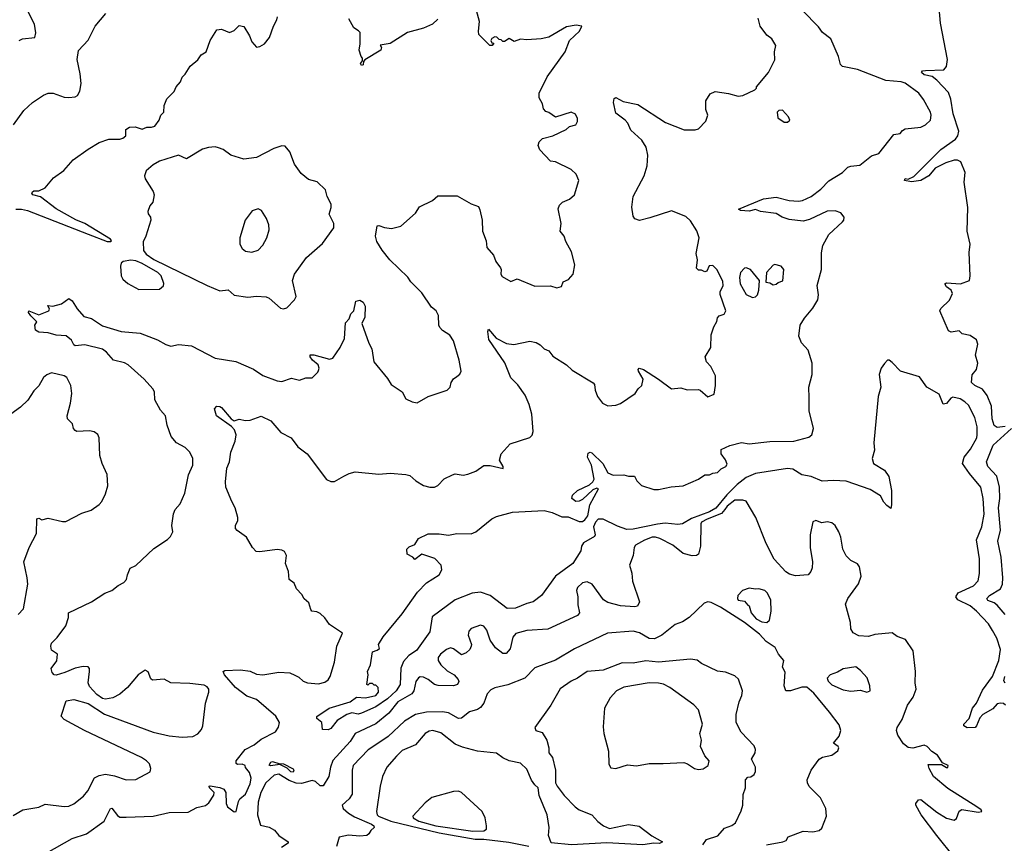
# Model space of a CAD drawing. Extents: x 1921360 to 2014538, y 768294 to 907744.
# Tile 268 of 412: x 1990455 to 1996650, y 833145 to 838326. Entities that reach past the tile are written whole.
import ezdxf

# ---------------------------------------------------------------- set-up
doc = ezdxf.new("R2010")
doc.units = 0

msp = doc.modelspace()

# ---------------------------------------------------------------- linework, layer by layer
at = {"layer": '0CON10XD'}
for points in [[(1996655, 835767.8), (1996605, 835760.4), (1996585, 835772.5), (1996573.3, 835815), (1996568.4, 835895), (1996542.7, 835962.7), (1996512.5, 836002.5), (1996464, 836025), (1996442.5, 836045), (1996448.3, 836091.7), (1996473.6, 836126.4), (1996483.3, 836165), (1996468.8, 836215), (1996482, 836285), (1996475, 836312.5), (1996435, 836338.8), (1996385, 836350), (1996365, 836368), (1996315, 836360.6), (1996298.8, 836368.8), (1996244.4, 836495), (1996250.1, 836509.9), (1996305, 836561.1), (1996323.9, 836603.9), (1996315.5, 836625), (1996285.6, 836645), (1996276.2, 836665), (1996285, 836670), (1996374, 836664), (1996429.6, 836685), (1996434.7, 836715.3), (1996428.7, 836861.3), (1996434.8, 836915), (1996415.3, 836995), (1996419.8, 837145), (1996397.8, 837305), (1996402.4, 837365), (1996375, 837431.2), (1996355, 837442), (1996335, 837443.5), (1996282, 837425), (1996215, 837392.9), (1996175, 837344.8), (1996125, 837315.4), (1996065, 837306.2), (1996022.5, 837315), (1996025, 837326.7), (1996045, 837322.5), (1996079.3, 837340.7), (1996249.4, 837510.6), (1996341.6, 837575), (1996357.9, 837595), (1996362.6, 837625), (1996328.8, 837735), (1996313.1, 837826.9), (1996297.6, 837867.6), (1996224.1, 837945), (1996195, 837968.4), (1996145, 837980.3), (1996129.4, 837995), (1996135.6, 838004.4), (1996152.7, 838007.3), (1996269.4, 838010.6), (1996285, 838032), (1996292.9, 838075), (1996248.8, 838305), (1996234.2, 838475)], [(1990416, 837665), (1990482, 837755), (1990536.2, 837805), (1990605, 837851.2), (1990635, 837863.8), (1990665, 837864), (1990735, 837839.2), (1990765, 837837.1), (1990805, 837841.2), (1990819.7, 837850.3), (1990834.2, 837875.8), (1990841.1, 837925), (1990835.5, 837985.5), (1990816, 838075), (1990825, 838132.5), (1990885, 838197.5), (1990929.2, 838285), (1990997.5, 838365)], [(1990451.2, 838195), (1990472.5, 838205), (1990550, 838215), (1990555.7, 838244.3), (1990547.3, 838297.3), (1990504.6, 838385)], [(1991050.6, 833570.6), (1991125, 833543.5), (1991185, 833545.6), (1991275, 833594.2), (1991279.2, 833615), (1991272, 833645), (1991253.3, 833665), (1991221.8, 833685), (1990863.3, 833855), (1990734.4, 833925), (1990716.7, 833945), (1990748.3, 834041.7), (1990795, 834048.8), (1990885, 834023.8), (1990988.3, 833958.3), (1991295, 833844.3), (1991395, 833821.1), (1991477.4, 833812.6), (1991545, 833818), (1991575, 833833.3), (1991598.3, 833861.7), (1991607.5, 833885), (1991623.1, 834026.9), (1991645.6, 834095), (1991645.6, 834115), (1991635, 834129.2), (1991615, 834139.4), (1991525, 834150), (1991405, 834153.8), (1991365, 834178), (1991291.4, 834171.4), (1991279.2, 834179.2), (1991263, 834223), (1991245, 834234), (1991200.8, 834205), (1991133.3, 834125), (1991085, 834083.9), (1991040.5, 834059.5), (1990995, 834051.2), (1990975, 834056), (1990940.3, 834080.3), (1990895, 834131.9), (1990886.1, 834155), (1990894.2, 834225), (1990893.8, 834243.8), (1990886.1, 834256.1), (1990855, 834258), (1990805, 834246), (1990739.5, 834219.5), (1990685, 834203.8), (1990672.5, 834205), (1990659.3, 834219.3), (1990653.8, 834245), (1990687.7, 834292.3), (1990692.5, 834335), (1990655, 834360), (1990650, 834385), (1990656.2, 834405), (1990690.3, 834439.7), (1990746.1, 834513.9), (1990762.5, 834565), (1990762.5, 834595), (1990906.4, 834663.6), (1990990.3, 834719.7), (1991034, 834736), (1991075, 834767.5), (1991110, 834785), (1991127.5, 834805), (1991132.5, 834835), (1991150, 834875), (1991185, 834892.5), (1991299.7, 835000.3), (1991384.1, 835055.9), (1991403.8, 835075), (1991418.8, 835105), (1991412.5, 835145), (1991422.7, 835217.3), (1991434, 835245), (1991465, 835280), (1991495, 835347.5), (1991517.3, 835462.7), (1991544, 835525), (1991544, 835565), (1991525.5, 835605.5), (1991496.7, 835635), (1991442, 835665), (1991408.6, 835705), (1991382.5, 835775), (1991372, 835835), (1991340.9, 835870.9), (1991305.8, 835935), (1991302.5, 835985), (1991292.9, 836005), (1991238.8, 836065), (1991136.5, 836155), (1991115, 836168), (1991045.2, 836185.2), (1991000.9, 836235), (1990975, 836253.3), (1990865, 836281.3), (1990805, 836273.8), (1990795, 836280), (1990780.8, 836310.8), (1990747.6, 836337.6), (1990685, 836341.1), (1990635, 836356.7), (1990575, 836360), (1990553.6, 836373.6), (1990550, 836405), (1990562.5, 836425), (1990524.3, 836464.3), (1990511.2, 836485), (1990512.5, 836495), (1990575, 836470), (1990637.5, 836495), (1990642.5, 836505), (1990632.5, 836527.5), (1990663.6, 836523.6), (1990718.3, 836538.3), (1990765, 836572.5), (1990785, 836556.7), (1990816.6, 836506.6), (1990858.3, 836458.3), (1990906.1, 836446.1), (1990975, 836400), (1991092.5, 836365), (1991213.7, 836353.7), (1991322.8, 836312.8), (1991375, 836282.5), (1991405, 836273.1), (1991455, 836282.9), (1991535, 836273.8), (1991685, 836198.1), (1991815, 836176.9), (1991927, 836127), (1991985, 836087.5), (1992075, 836054.2), (1992105, 836050), (1992165, 836071.2), (1992215, 836058.8), (1992255, 836073.3), (1992295, 836073.3), (1992331.2, 836108.8), (1992335, 836120), (1992338.8, 836135), (1992332, 836155), (1992296.7, 836185), (1992283.3, 836205), (1992283, 836217), (1992305, 836218), (1992405, 836191.4), (1992425, 836196.2), (1992472, 836265), (1992498.8, 836321.2), (1992505, 836420), (1992527.5, 836445), (1992537.5, 836475), (1992556.7, 836495), (1992570, 836555), (1992595, 836562.5), (1992615, 836550), (1992628.8, 836525), (1992626, 836455), (1992606.7, 836415), (1992651.2, 836291.2), (1992670, 836255), (1992683.8, 836175), (1992768.9, 836068.9), (1992791.7, 836031.7), (1992860.8, 835985), (1992885, 835941.1), (1992925, 835921.9), (1992955, 835916), (1993025, 835956), (1993143.6, 835996.4), (1993162.5, 836015), (1993170, 836045), (1993185, 836067.5), (1993205, 836082.5), (1993223.9, 836096.1), (1993233.3, 836115), (1993220, 836185), (1993185, 836306.7), (1993161.2, 836341.2), (1993115, 836371.2), (1993099.1, 836389.1), (1993091.9, 836405), (1993089.4, 836465), (1993075, 836494), (1993046.9, 836516.9), (1992985, 836607.5), (1992916.7, 836676.7), (1992896.2, 836706.2), (1992783.8, 836815), (1992735, 836876.7), (1992701.3, 836931.3), (1992693.1, 836965), (1992705, 837030), (1992715, 837032.5), (1992749.4, 837019.4), (1992795, 837012.5), (1992852.4, 837027.6), (1992945, 837110), (1992970.8, 837149.2), (1993051.2, 837188.8), (1993085, 837218.8), (1993207.3, 837217.3), (1993295, 837168), (1993340.7, 837150.7), (1993350.7, 837130.7), (1993363.8, 837065), (1993366, 836995), (1993388.8, 836935), (1993393.8, 836893.8), (1993436, 836846), (1993450, 836805), (1993479.2, 836765), (1993483.8, 836755), (1993481.2, 836725), (1993490.5, 836710.5), (1993545, 836680), (1993585, 836697.1), (1993695, 836650.8), (1993795, 836651.2), (1993835, 836640), (1993863, 836647), (1993875, 836677.5), (1993907.3, 836692.7), (1993937.5, 836725), (1993948, 836785), (1993926, 836865), (1993890.9, 836930.9), (1993881.4, 836965), (1993855.7, 836995), (1993862, 837045), (1993842.7, 837137.3), (1993851.3, 837158.7), (1993870.9, 837179.1), (1993915, 837197.5), (1993946, 837225), (1993972.5, 837315), (1993955.5, 837355.5), (1993925, 837384), (1993825, 837431.2), (1993795, 837436.7), (1993727.9, 837507.9), (1993716, 837535), (1993722.4, 837557.6), (1993745, 837578), (1993810, 837595), (1993892.5, 837635), (1993915, 837653.8), (1993953.3, 837665), (1993963.8, 837685), (1993963.8, 837705), (1993951.7, 837731.7), (1993925, 837743.8), (1993825, 837713.8), (1993785, 837743.3), (1993765, 837748.8), (1993750, 837765), (1993745, 837797.5), (1993724, 837835), (1993724.2, 837865), (1993773, 837967), (1993886.2, 838125), (1993914.2, 838195.8), (1993976.7, 838255), (1993992.5, 838285), (1993955, 838292.5), (1993895, 838282), (1993785, 838216.2), (1993735, 838206), (1993645, 838200), (1993605, 838203.3), (1993565, 838190), (1993535, 838207.5), (1993505, 838190), (1993495, 838190), (1993485, 838200), (1993471.7, 838201.7), (1993457, 838217), (1993445, 838217.5), (1993425, 838207.5), (1993420, 838195), (1993425, 838180), (1993438.3, 838178.3), (1993427, 838163), (1993413, 838163), (1993344.1, 838234.1), (1993341.2, 838255), (1993348.8, 838315), (1993329.2, 838385)], [(1996656.4, 834015), (1996645, 834024.4), (1996625, 834027.7), (1996605, 834022.7), (1996578, 833992), (1996515.4, 833955), (1996496.4, 833933.6), (1996475, 833883.3), (1996465.7, 833874.3), (1996415, 833872.5), (1996395.8, 833885), (1996395.8, 833895), (1996428.8, 833931.2), (1996450.4, 833995), (1996475, 834027.8), (1996512.1, 834107.9), (1996575, 834194.4), (1996616, 834295), (1996626.2, 834365), (1996602, 834435), (1996575, 834482.9), (1996551.1, 834525), (1996475, 834606.2), (1996435, 834638.7), (1996357.3, 834677.3), (1996344.3, 834695), (1996359.4, 834720.6), (1996455, 834765.6), (1996485, 834796.7), (1996493.4, 834843.4), (1996494.5, 834935), (1996474.6, 835055), (1996507.7, 835135), (1996522.3, 835215), (1996517.5, 835315), (1996502.7, 835385), (1996430.7, 835470.7), (1996386.9, 835535), (1996397.5, 835575), (1996437.7, 835625), (1996476, 835695), (1996478.9, 835715), (1996479.3, 835765), (1996463.7, 835823.7), (1996425, 835900.8), (1996402.2, 835922.2), (1996371.9, 835941.9), (1996325, 835950.8), (1996313.8, 835946.2), (1996285, 835911.4), (1996265, 835906.7), (1996239.7, 835969.7), (1996161.9, 836015), (1996115, 836078.7), (1995995.6, 836115.6), (1995945, 836170.6), (1995925, 836184.2), (1995915, 836184), (1995895, 836164), (1995875, 836134.4), (1995862.8, 836095), (1995873, 836015), (1995856.6, 835955), (1995828.1, 835665), (1995832.2, 835617.8), (1995818.7, 835565), (1995825.6, 835535), (1995895, 835492.7), (1995922.4, 835452.4), (1995940.4, 835365), (1995940.4, 835275), (1995935, 835251.2), (1995910.6, 835270.6), (1995891.4, 835291.4), (1995870.6, 835330.6), (1995805, 835371.2), (1995655, 835422.3), (1995575, 835427.1), (1995502.7, 835422.7), (1995435, 835452.8), (1995375, 835463.5), (1995318.3, 835498.3), (1995285, 835502.8), (1995085, 835472.4), (1995025, 835447.2), (1994968, 835402), (1994903.5, 835336.5), (1994835.5, 835254.5), (1994795, 835229.8), (1994681.4, 835188.6), (1994625, 835154.1), (1994595, 835150.4), (1994515, 835159.1), (1994467.7, 835152.3), (1994315, 835121.6), (1994275, 835119), (1994215, 835139.8), (1994124.9, 835184.9), (1994095, 835184.9), (1994076.7, 835165), (1994064.9, 835135), (1994075.3, 835085), (1994070.4, 835075), (1994002.3, 835035), (1993990.4, 835015), (1993985.5, 834985), (1993935.8, 834905), (1993825, 834825.3), (1993737.7, 834705), (1993685, 834663.5), (1993645, 834654.5), (1993575, 834624.6), (1993521.3, 834621.3), (1993415, 834704.5), (1993355, 834725.5), (1993301.5, 834718.5), (1993193.8, 834676.2), (1993050.1, 834569.9), (1993034.8, 834475), (1992952.1, 834357.9), (1992903, 834327), (1992870.3, 834289.7), (1992853.9, 834246.1), (1992849.1, 834145), (1992824.2, 834105), (1992768.6, 834055), (1992695, 834003.5), (1992605, 833964.4), (1992585, 833958), (1992545, 833965.6), (1992513.8, 833955), (1992452.1, 833917.9), (1992411.7, 833868.3), (1992395, 833859.2), (1992360.7, 833860.7), (1992356.2, 833905), (1992325, 833930), (1992325, 833942.5), (1992401.2, 833995), (1992535, 834035.8), (1992575, 834063.8), (1992630.3, 834059.7), (1992695, 834074.2), (1992712.5, 834095), (1992710, 834125), (1992695, 834140), (1992685, 834140), (1992675, 834150), (1992655, 834150), (1992645, 834140), (1992640, 834145), (1992647.5, 834205), (1992643.6, 834226.4), (1992661.7, 834268.3), (1992675, 834350), (1992705, 834360), (1992718.3, 834371.7), (1992712.5, 834395), (1992742.2, 834445), (1992861.6, 834588.4), (1992958.2, 834725), (1993015, 834784.7), (1993093.8, 834835), (1993111.8, 834865), (1993107.1, 834895), (1993067, 834937), (1992985, 834963.1), (1992940.7, 834930.7), (1992928, 834945), (1992893.3, 834965), (1992890, 834995), (1992905, 835010), (1992940, 835025), (1992965, 835062.5), (1993025, 835091.2), (1993095, 835091.2), (1993153.6, 835083.6), (1993205.9, 835094.1), (1993295, 835092.9), (1993325.5, 835104.5), (1993425, 835186.2), (1993455, 835201.2), (1993555, 835228), (1993755, 835238.1), (1993804.2, 835225.8), (1993865, 835199.2), (1993905, 835198.1), (1993975, 835170.1), (1993995, 835169.7), (1994010.2, 835179.8), (1994028.8, 835205), (1994042, 835275), (1994096.7, 835375), (1994085, 835380), (1994060.3, 835369.7), (1993995, 835308.9), (1993975, 835297.3), (1993954.4, 835295), (1993928.7, 835315), (1993932.5, 835335), (1993964.4, 835365), (1994039.5, 835400.5), (1994061.1, 835418.9), (1994069.4, 835435), (1994051.9, 835525), (1994028, 835575), (1994031.2, 835598.8), (1994045, 835605.8), (1994055, 835601.2), (1994124.2, 835535), (1994155.6, 835475), (1994189.1, 835460.9), (1994255, 835462.9), (1994285, 835454.5), (1994322.5, 835455), (1994338.6, 835425), (1994366.2, 835396.2), (1994445, 835370.5), (1994475, 835370), (1994552.7, 835387.3), (1994630, 835395), (1994726.2, 835435), (1994765, 835463.3), (1994795, 835464.2), (1994815, 835474), (1994845, 835477.5), (1994868.6, 835501.4), (1994896.7, 835515), (1994905, 835530), (1994895, 835556.7), (1994867.5, 835595), (1994868.3, 835621.7), (1994922.8, 835647.2), (1994996.5, 835666.5), (1995045, 835658.1), (1995175, 835672.8), (1995325, 835675.6), (1995420.2, 835699.8), (1995438.9, 835715), (1995449.5, 835755), (1995421.4, 835865), (1995421.7, 835948.3), (1995418.8, 836015), (1995440.5, 836095), (1995441.6, 836165), (1995415, 836246.7), (1995373.7, 836293.7), (1995357.3, 836335), (1995366.2, 836405), (1995392.1, 836447.9), (1995445, 836511.8), (1995476.7, 836565), (1995480.7, 836595), (1995471.6, 836655), (1995498.7, 836755), (1995499.3, 836860.7), (1995506.9, 836905), (1995545.3, 836974.7), (1995630.8, 837055), (1995639.2, 837065), (1995642, 837085), (1995622.1, 837112.1), (1995585, 837124.4), (1995535, 837120.8), (1995425, 837070.3), (1995385, 837059.7), (1995295, 837068.9), (1995252.9, 837085), (1995215, 837106.2), (1995115, 837119.6), (1995085, 837132.2), (1995045, 837121.5), (1994990, 837125), (1994977.5, 837135), (1995135, 837200), (1995215, 837210.4), (1995295, 837189.2), (1995355, 837183.8), (1995380.8, 837189.2), (1995435, 837213.8), (1995495, 837260.5), (1995545, 837313.1), (1995631.2, 837365), (1995665, 837397.8), (1995685, 837405.4), (1995739.8, 837410.2), (1995815, 837470), (1995860, 837485), (1995955, 837603.3), (1995995, 837610), (1996010, 837630), (1996025, 837638.8), (1996125, 837651.2), (1996153.3, 837665), (1996186, 837695), (1996190, 837725), (1996184.3, 837744.3), (1996140.8, 837825), (1996110.8, 837865), (1996025, 837927.8), (1996000, 837935), (1995905, 837942.9), (1995725, 838013.3), (1995631.8, 838031.8), (1995618.6, 838045), (1995605.4, 838095.4), (1995557.5, 838205), (1995505.7, 838245), (1995480.8, 838280.8), (1995379.4, 838385)], [(1990430, 837135), (1990465.5, 837134.5), (1990505, 837125.2), (1990886.9, 836976.9), (1991005, 836932), (1991028.8, 836931.2), (1991032.5, 836935), (1991026.7, 836945), (1990865, 837044.1), (1990808.3, 837068.3), (1990685, 837137.3), (1990585, 837211.2), (1990536.7, 837225), (1990531.2, 837235), (1990535, 837242.5), (1990545, 837248.8), (1990575, 837250), (1990615, 837268.8), (1990667.9, 837332.1), (1990733, 837377), (1990792.5, 837445), (1990885, 837512.5), (1990955, 837554.2), (1991015, 837575.6), (1991085, 837574), (1991105, 837581.2), (1991122.5, 837595), (1991123.8, 837635), (1991145, 837649.4), (1991181.4, 837651.4), (1991225, 837638), (1991255, 837650), (1991285, 837650), (1991305, 837657.5), (1991332.5, 837695), (1991343.3, 837725), (1991362.5, 837745), (1991363.6, 837786.4), (1991381.7, 837828.3), (1991427.5, 837875), (1991440, 837905), (1991467.5, 837935), (1991477.5, 837965), (1991496.1, 837983.9), (1991527.5, 838035), (1991576.4, 838073.6), (1991596.7, 838105), (1991627.5, 838125), (1991654, 838195), (1991695, 838262.5), (1991725, 838265.7), (1991775, 838246.7), (1991805, 838257.5), (1991835, 838290), (1991865, 838282.5), (1991900, 838225), (1991915, 838187.5), (1991945, 838153.3), (1991965, 838156.7), (1991995, 838173.8), (1992026.2, 838215), (1992051.2, 838285), (1992073.8, 838325), (1992076.2, 838345)], [(1990625, 833085.4), (1990785.2, 833174.8), (1990875.5, 833204.5), (1990987.3, 833285), (1991025.9, 833364.1), (1991035, 833366), (1991070.6, 833320.6), (1991085, 833310.6), (1991125, 833308.9), (1991293.8, 833316.2), (1991395, 833338.1), (1991515, 833341.4), (1991569.1, 833370.9), (1991625, 833382), (1991645, 833398.8), (1991677.1, 833447.1), (1991678.1, 833465), (1991650, 833495), (1991647.5, 833505), (1991652.9, 833507.1), (1991715, 833496.2), (1991738.9, 833485), (1991751.8, 833465), (1991754.7, 833394.7), (1991761.8, 833375), (1991805, 833343.1), (1991817.5, 833345), (1991821.4, 833365), (1991830.8, 833409.2), (1991840.4, 833425), (1991874.8, 833455), (1991905, 833518.5), (1991912.3, 833555), (1991900.9, 833590.9), (1991875, 833622.5), (1991873.3, 833635), (1991855, 833644), (1991825, 833640), (1991817.6, 833647.6), (1991817.9, 833665), (1991874.4, 833735.6), (1991929.5, 833765), (1991975, 833800.9), (1992064.4, 833845.6), (1992084.2, 833875), (1992088.6, 833905), (1992067.1, 833945), (1991945, 834050.8), (1991885, 834070.6), (1991811.9, 834125), (1991744.6, 834205), (1991735.8, 834225), (1991745, 834232.9), (1991845, 834236.5), (1991905, 834228.5), (1991945, 834208.9), (1991985.7, 834205.7), (1992085, 834222), (1992155, 834216.9), (1992186.4, 834203.6), (1992211.3, 834191.3), (1992238, 834165), (1992265, 834155.6), (1992335, 834149.4), (1992375, 834159.4), (1992395, 834172.9), (1992408.9, 834195), (1992436.5, 834285), (1992450.6, 834385), (1992486.2, 834466.2), (1992405, 834522), (1992375, 834564), (1992345, 834591.4), (1992325, 834601.1), (1992294, 834605), (1992285.8, 834615), (1992275, 834658.8), (1992245, 834684), (1992230.6, 834710.6), (1992197.5, 834745), (1992181.7, 834781.7), (1992151.1, 834805), (1992146, 834856), (1992128.1, 834905), (1992133.8, 834955), (1992121.7, 834981.7), (1992105, 834990), (1992075, 834992.9), (1991965, 834979.2), (1991941.9, 834981.9), (1991918.8, 835005), (1991881.2, 835071.2), (1991822.3, 835112.3), (1991813.8, 835125), (1991813.3, 835145), (1991826.7, 835175), (1991826.7, 835195), (1991810, 835255), (1991789.2, 835295), (1991751.1, 835385), (1991749.1, 835419.1), (1991759.1, 835505), (1991775.7, 835545), (1991783.5, 835605), (1991810, 835675), (1991816.4, 835715), (1991806.4, 835746.4), (1991787.5, 835767.5), (1991692.5, 835835), (1991681.2, 835878.8), (1991695.9, 835894.1), (1991715, 835894), (1991725, 835886), (1991786, 835815), (1991805, 835802), (1991836.4, 835813.6), (1991875.5, 835805.5), (1991905, 835807.9), (1991975, 835832.5), (1992035, 835802.7), (1992098.8, 835728.8), (1992163.1, 835695), (1992205, 835639.2), (1992264, 835595), (1992385, 835433.3), (1992411.7, 835421.7), (1992435, 835422), (1992495, 835454), (1992528.3, 835471.7), (1992565, 835481.2), (1992715, 835466.7), (1992785, 835473.3), (1992885, 835466), (1992909.7, 835459.7), (1992946.7, 835425), (1992995, 835396), (1993035, 835385.8), (1993063.9, 835386.1), (1993085, 835396.7), (1993125, 835438.8), (1993177, 835463), (1993195, 835469.2), (1993245, 835462), (1993275, 835466.7), (1993325, 835486), (1993375, 835522.5), (1993415, 835521.9), (1993496.4, 835503.6), (1993496.2, 835515), (1993473.8, 835555), (1993484.2, 835595.8), (1993541.2, 835658.8), (1993665, 835697.5), (1993678.3, 835711.7), (1993686.2, 835735), (1993678.1, 835845), (1993660, 835905), (1993634.4, 835964.4), (1993588.3, 836028.3), (1993545, 836073.3), (1993507.6, 836167.6), (1993407.5, 836315), (1993401.2, 836365), (1993405, 836380), (1993453.1, 836323.1), (1993518.3, 836288.3), (1993563.4, 836283.4), (1993664.5, 836304.5), (1993705, 836295.6), (1993730.5, 836280.5), (1993755, 836255.7), (1993785, 836243.8), (1993809.1, 836209.1), (1993895, 836154.3), (1993931.1, 836121.1), (1994062.7, 836042.7), (1994071.7, 836031.7), (1994076, 835995), (1994090.8, 835955), (1994121.2, 835915), (1994155, 835896.2), (1994205, 835901.2), (1994235, 835911.2), (1994326.7, 835975), (1994346.7, 836005), (1994368.8, 836025), (1994376.9, 836065), (1994348.6, 836115), (1994346.2, 836125), (1994352.5, 836135), (1994378.8, 836125), (1994474.6, 836064.6), (1994555, 836004.3), (1994615, 836011.2), (1994655, 835997.5), (1994725, 836000), (1994736.7, 835996.7), (1994785, 835953.3), (1994825, 835970), (1994833.3, 836025), (1994833.3, 836085), (1994803.3, 836145), (1994776.2, 836175), (1994766.7, 836205), (1994803.8, 836265), (1994806, 836344), (1994821.2, 836395), (1994841.7, 836428.3), (1994845, 836450), (1994855, 836462.5), (1994886.4, 836473.6), (1994896.7, 836495), (1994861.7, 836598.3), (1994861.2, 836615), (1994881.2, 836655), (1994879.3, 836679.3), (1994843, 836753), (1994815, 836780), (1994791.7, 836778.3), (1994777.5, 836745), (1994765, 836740), (1994745, 836750), (1994725, 836750), (1994713.6, 836763.6), (1994720, 836815), (1994711.4, 836855), (1994730.5, 836955), (1994715, 836998.8), (1994675, 837060), (1994645, 837087.5), (1994555, 837124.2), (1994419.5, 837080.5), (1994355, 837062.5), (1994325, 837073.3), (1994315, 837090), (1994307, 837147), (1994315.6, 837215), (1994383.1, 837345), (1994402.2, 837407.8), (1994407.5, 837475), (1994396.5, 837525), (1994369.5, 837569.5), (1994300.7, 837630.7), (1994281.1, 837675), (1994265, 837694.2), (1994205, 837737.5), (1994191.2, 837805), (1994195, 837830), (1994205, 837836.2), (1994252.2, 837812.2), (1994343.6, 837793.6), (1994518.9, 837678.9), (1994635.7, 837634.3), (1994704.1, 837634.1), (1994725, 837640), (1994772.3, 837687.7), (1994783.8, 837725), (1994771.7, 837761.7), (1994771.2, 837815), (1994800, 837860), (1994830, 837875), (1994915, 837862.5), (1994975, 837844.3), (1995005, 837849.2), (1995080, 837885), (1995090, 837895), (1995090, 837905), (1995166, 837994), (1995206.1, 838073.9), (1995203.3, 838125), (1995212.5, 838165), (1995187.5, 838205), (1995155, 838230), (1995113.8, 838285), (1995100, 838335)], [(1993085, 838330), (1993051.4, 838298.6), (1992995, 838273.1), (1992895, 838245.6), (1992785, 838176), (1992723, 838167), (1992731.7, 838151.7), (1992727.5, 838135), (1992626.7, 838073.3), (1992617.5, 838062.5), (1992615, 838042.5), (1992605, 838037.5), (1992598.3, 838051.7), (1992611.7, 838068.3), (1992612.5, 838085), (1992603.3, 838095), (1992590, 838135), (1992597.5, 838175), (1992596.7, 838245), (1992587.3, 838257.3), (1992556.7, 838275), (1992525, 838332.5)], [(1995285, 837682.5), (1995300, 837695), (1995292.5, 837715), (1995255, 837757.5), (1995230, 837755), (1995220, 837745), (1995225, 837710), (1995265, 837682.5), (1995285, 837682.5)], [(1992115, 836506.7), (1992135, 836513.3), (1992185, 836563.8), (1992194, 836585), (1992171.4, 836685), (1992184.4, 836725), (1992259.8, 836830.2), (1992360.9, 836919.1), (1992432.3, 837017.7), (1992432, 837045), (1992403, 837103), (1992415.6, 837145), (1992414, 837165), (1992388.8, 837215), (1992378.8, 837255), (1992327.3, 837307.3), (1992271.7, 837321.7), (1992225, 837358.8), (1992185, 837416.7), (1992154, 837495), (1992125, 837530), (1992105, 837532), (1992054.2, 837515.8), (1991945, 837459.2), (1991865, 837448.8), (1991784.1, 837474.1), (1991735, 837510), (1991705, 837521.2), (1991685.8, 837525.8), (1991642.1, 837522.1), (1991605, 837512.7), (1991505, 837451.2), (1991455, 837474), (1991335, 837436.2), (1991295, 837413.3), (1991251.2, 837375), (1991240.8, 837345), (1991244, 837325), (1991295.7, 837245.7), (1991301.2, 837225), (1991291.7, 837178.3), (1991273.8, 837155), (1991260.7, 837119.3), (1991262.5, 837105), (1991277.5, 837085), (1991280, 837065), (1991248.1, 836965), (1991230.9, 836929.1), (1991234.4, 836875), (1991250.7, 836850.7), (1991298.8, 836818.8), (1991633.6, 836655), (1991715, 836620.2), (1991766, 836626), (1991805, 836594), (1991889.7, 836580.3), (1991945, 836586.9), (1992005, 836583.8), (1992024.1, 836574.1), (1992095, 836512.5), (1992115, 836506.7)], [(1991915, 836864), (1991955, 836876.2), (1991985, 836908.8), (1992010.8, 836955), (1992024, 837005), (1992023.3, 837035), (1992008.8, 837075), (1991975.8, 837125.8), (1991955, 837137.5), (1991917, 837123), (1991873.3, 837065), (1991840, 836955), (1991840, 836915), (1991855, 836887.5), (1991875, 836870), (1991915, 836864)], [(1991205, 836628.8), (1991335, 836632), (1991358.8, 836651.2), (1991362.3, 836667.7), (1991345.5, 836715), (1991325, 836735.4), (1991225, 836792.3), (1991185, 836808.5), (1991155, 836813.1), (1991105.6, 836804.4), (1991094.3, 836795.7), (1991088.9, 836775), (1991093.8, 836715), (1991104.2, 836694.2), (1991135, 836666.2), (1991205, 836628.8)], [(1995065, 836578.8), (1995085, 836583.8), (1995096.2, 836595), (1995106, 836625), (1995110, 836685), (1995052.5, 836755), (1995026.1, 836766.1), (1995015, 836763.3), (1994990, 836735), (1994983.8, 836705), (1994988.8, 836665), (1995025, 836596.7), (1995065, 836578.8)], [(1995195, 836657.5), (1995215, 836662.5), (1995226.4, 836673.6), (1995256.1, 836683.9), (1995263.3, 836755), (1995246.1, 836776.1), (1995205, 836786.7), (1995195, 836782.5), (1995153.3, 836735), (1995150, 836675), (1995175, 836670), (1995195, 836657.5)], [(1990445, 834583.8), (1990478.8, 834621.2), (1990505.5, 834775), (1990502.7, 834815), (1990481.2, 834915), (1990515.5, 835005), (1990561.4, 835095), (1990563.6, 835186.4), (1990575, 835190), (1990595, 835180), (1990635, 835191.2), (1990725, 835168.8), (1990745, 835168.8), (1990847, 835223), (1990905, 835240), (1990954.5, 835275.5), (1990970.8, 835295), (1990995.6, 835344.4), (1991010, 835395), (1991005.8, 835465), (1990972.9, 835535), (1990960, 835585), (1990956, 835695), (1990947.3, 835717.3), (1990924.1, 835734.1), (1990895, 835740), (1990815, 835736.7), (1990805, 835741.2), (1990793.3, 835755), (1990787.5, 835785), (1990756.2, 835815), (1990754, 835835), (1990775.5, 835914.5), (1990782.9, 835975), (1990777.5, 836025), (1990751.2, 836075), (1990735, 836085.6), (1990655, 836104.2), (1990625, 836092.9), (1990605.4, 836074.6), (1990575, 836023.8), (1990545, 835992), (1990506.3, 835933.7), (1990460.9, 835889.1), (1990398.9, 835845)], [(1996655, 834585.5), (1996605, 834644.1), (1996585, 834658.2), (1996545, 834672.7), (1996538.9, 834685), (1996556.9, 834705), (1996625, 834746.4), (1996637.5, 834775), (1996641.3, 834815), (1996630.2, 834945), (1996609.7, 835045), (1996625.2, 835115), (1996613.3, 835255), (1996620.8, 835315), (1996618.9, 835385), (1996602.1, 835455), (1996545, 835515.6), (1996536.8, 835545), (1996579.8, 835650.2), (1996695.8, 835754.2)], [(1996335.6, 833055), (1996225, 833193.4), (1996127.1, 833325), (1996092, 833385), (1996092.5, 833395), (1996110.7, 833419.3), (1996125, 833420), (1996225, 833341.9), (1996285, 833303.8), (1996335, 833290), (1996348.3, 833301.7), (1996365, 833346.7), (1996381.7, 833358.3), (1996485, 833340.8), (1996507.5, 833345), (1996503.3, 833355), (1996476.2, 833375), (1996295, 833490), (1996203.8, 833565), (1996176.2, 833615), (1996170, 833640), (1996255, 833640), (1996285, 833622.5), (1996295, 833622.5), (1996296.7, 833635), (1996261.7, 833651.7), (1996229.5, 833699.5), (1996192.6, 833722.6), (1996163.8, 833755), (1996145, 833762.9), (1996075, 833743.1), (1996045, 833747.1), (1996015, 833770.5), (1995980.4, 833825), (1995971.8, 833855), (1995976.3, 833873.7), (1996007.5, 833925), (1996041.4, 834015), (1996076.3, 834063.7), (1996094.4, 834115), (1996088.1, 834155), (1996090, 834225), (1996075.6, 834355), (1996027.4, 834427.4), (1995975, 834446), (1995945, 834470), (1995835, 834459.5), (1995795, 834446.9), (1995735, 834450.6), (1995698.3, 834468.3), (1995683.3, 834495), (1995681.2, 834535), (1995650.5, 834649.5), (1995666, 834685), (1995733.2, 834776.8), (1995750, 834825), (1995738.8, 834885), (1995725, 834903.8), (1995685, 834923.8), (1995655, 834953.3), (1995634.4, 834995), (1995621.7, 835071.7), (1995608.6, 835105), (1995585.7, 835145), (1995565, 835161.4), (1995535, 835168.1), (1995501.7, 835161.7), (1995463.6, 835176.4), (1995445, 835167.5), (1995428.2, 835085), (1995428.4, 835005), (1995442.9, 834915), (1995441.4, 834878.6), (1995433.3, 834855), (1995415.9, 834834.1), (1995335, 834828.8), (1995297.9, 834837.9), (1995275, 834852.5), (1995202.6, 834932.6), (1995150.6, 835030.6), (1995086.1, 835195), (1995025, 835296.5), (1995005, 835302.9), (1994955, 835302.9), (1994905, 835266.8), (1994892.3, 835245), (1994870.7, 835219.3), (1994779.1, 835185), (1994744.1, 835165), (1994739.3, 835155), (1994738.6, 835015), (1994725.8, 834965), (1994713.3, 834955), (1994685, 834953.5), (1994629.3, 834969.3), (1994565, 835020), (1994482.6, 835062.6), (1994455, 835070.9), (1994435, 835070.4), (1994385, 835052.3), (1994328.3, 835021.7), (1994320, 835005), (1994314.2, 834955), (1994292.5, 834895), (1994306, 834845), (1994310, 834795), (1994354, 834665), (1994342.3, 834637.7), (1994325, 834633.1), (1994235, 834640), (1994155, 834660.5), (1994127.7, 834677.7), (1994055.7, 834775), (1994025, 834790.8), (1993995.8, 834784.2), (1993963.8, 834755), (1993958.8, 834735), (1993966.7, 834695), (1993966.7, 834645), (1993976, 834595), (1993965, 834578.8), (1993777.8, 834492.2), (1993645, 834484.2), (1993576.7, 834465), (1993557.9, 834442.1), (1993540.7, 834369.3), (1993515, 834340), (1993495, 834339.4), (1993449.5, 834375), (1993414, 834424), (1993394.3, 834485), (1993375, 834512), (1993355, 834517.5), (1993295, 834495.8), (1993281.1, 834478.9), (1993276.7, 834455), (1993297.5, 834395), (1993296, 834385), (1993286.2, 834365), (1993265, 834343.8), (1993235, 834330), (1993185, 834368), (1993165, 834374.2), (1993140, 834365), (1993102, 834335), (1993088.6, 834315), (1993087.8, 834295), (1993105, 834266.9), (1993145, 834230), (1993187.5, 834205), (1993214, 834175), (1993217.7, 834162.3), (1993210, 834145), (1993184.3, 834135.7), (1993087, 834137), (1993064.8, 834144.8), (1993025, 834175.8), (1992995, 834190.4), (1992975, 834192.2), (1992963.1, 834186.9), (1992946.6, 834163.4), (1992933.9, 834105), (1992922.5, 834085), (1992835, 834034.8), (1992776.4, 833963.6), (1992695, 833897.1), (1992564.9, 833835.1), (1992534.1, 833785.9), (1992425, 833666.5), (1992409.5, 833625), (1992400, 833565), (1992365, 833507.7), (1992345, 833507.3), (1992315.3, 833535), (1992295, 833541.2), (1992228.2, 833521.8), (1992194, 833524), (1992150.1, 833540.1), (1992085, 833579.8), (1992055, 833573.8), (1992004.3, 833525), (1991971.3, 833465), (1991954.5, 833405), (1991950.5, 833325), (1991969.2, 833259.2), (1992025, 833245.8), (1992058, 833228), (1992085, 833194.6), (1992143.8, 833155), (1992143.3, 833146.7), (1992101.2, 833118.8)], [(1995155, 834534), (1995172, 834548), (1995183.8, 834605), (1995180, 834675), (1995158.8, 834718.8), (1995142.5, 834735), (1995105, 834746.2), (1995085, 834743.3), (1995045, 834750), (1995002.5, 834735), (1994973.8, 834705), (1994970.8, 834685), (1994976.2, 834675), (1995015, 834668.8), (1995035, 834642.5), (1995045, 834640), (1995057.3, 834595), (1995088.3, 834558.3), (1995125, 834537.5), (1995155, 834534)], [(1995152.5, 833135), (1995256.4, 833153.6), (1995276.4, 833163.6), (1995290, 833185), (1995385, 833221.2), (1995445, 833218), (1995485, 833226.2), (1995500.5, 833239.5), (1995531.4, 833315), (1995525.7, 833365), (1995492.2, 833432.2), (1995421.9, 833501.9), (1995410.5, 833525), (1995410, 833545), (1995435.2, 833604.8), (1995485, 833674.4), (1995505, 833687.5), (1995565, 833699.2), (1995602.1, 833727.9), (1995607.5, 833745), (1995604.2, 833754.2), (1995574.2, 833775), (1995610.6, 833819.4), (1995620.8, 833855), (1995610.4, 833890.4), (1995549.1, 833969.1), (1995450.6, 834090.6), (1995406.4, 834126.4), (1995375, 834127.5), (1995305, 834104.5), (1995274.7, 834104.7), (1995263.9, 834135), (1995271.2, 834221.2), (1995253.1, 834253.1), (1995261.9, 834295), (1995229.4, 834335), (1995207.9, 834377.9), (1995152.2, 834415), (1995110, 834460), (1995015.2, 834535.2), (1994865, 834631.4), (1994805, 834660.4), (1994785, 834663.3), (1994761.2, 834655), (1994667.5, 834565), (1994625, 834539.4), (1994578, 834522), (1994495.3, 834454.7), (1994448.7, 834431.3), (1994415, 834434.6), (1994355, 834469.5), (1994315, 834480.6), (1994153.5, 834466.5), (1993945, 834368.8), (1993825, 834297.3), (1993695, 834249.5), (1993634, 834185), (1993527.1, 834142.9), (1993445, 834122.5), (1993419.4, 834110.6), (1993395.5, 834085), (1993374.1, 834025.9), (1993355, 834000), (1993335, 833987.3), (1993285, 833971.5), (1993235, 833931.9), (1993215, 833929.4), (1993152.5, 833965), (1993115, 833972.9), (1993015, 833970.3), (1992945, 833954.6), (1992875, 833913.8), (1992772.6, 833817.4), (1992715, 833778.2), (1992647.8, 833732.2), (1992553.8, 833635), (1992547.1, 833605), (1992546.4, 833455), (1992526.9, 833425), (1992484, 833385), (1992489.4, 833365), (1992523.5, 833335), (1992561.9, 833311.9), (1992669.2, 833265), (1992683.8, 833255), (1992686.1, 833243.9), (1992663.6, 833226.4), (1992652.5, 833205), (1992640, 833195), (1992595, 833190), (1992524.6, 833195.4), (1992465.4, 833184.6), (1992448.2, 833125)], [(1994752.5, 833135), (1994775, 833170), (1994847.9, 833192.1), (1994888.9, 833241.1), (1994935, 833258), (1994957.6, 833275), (1994995, 833350), (1995004.7, 833385), (1995007.4, 833452.6), (1995021.2, 833495), (1995020.8, 833545), (1995035, 833562), (1995054, 833564), (1995075, 833578.6), (1995085, 833597.5), (1995084.5, 833625), (1995060, 833675), (1995081.2, 833715), (1995083.8, 833735), (1995075, 833757.5), (1994993.7, 833843.7), (1994961.9, 833905), (1994962.2, 833955), (1994980.6, 834035), (1994998.1, 834075), (1995001.9, 834105), (1994977.3, 834177.3), (1994955, 834199.2), (1994895, 834222.5), (1994845, 834228), (1994745, 834276.2), (1994717.7, 834297.7), (1994675, 834304), (1994475, 834284.7), (1994395, 834293.8), (1994315, 834279.1), (1994245, 834280.9), (1994125, 834234.5), (1994025, 834226.7), (1993965, 834183.3), (1993924.7, 834165.3), (1993855, 834116), (1993797.1, 834015), (1993696.4, 833873.6), (1993702.5, 833855), (1993741.7, 833841.7), (1993771.2, 833795), (1993783.3, 833745), (1993783.3, 833715), (1993806.7, 833685), (1993826.7, 833605), (1993826.4, 833526.4), (1993836.7, 833505), (1993880, 833445), (1993948.8, 833375), (1993975, 833356), (1994054.1, 833324.1), (1994092.3, 833282.3), (1994127.5, 833255), (1994165, 833238.8), (1994285, 833262.5), (1994352.3, 833252.3), (1994431.2, 833191.2), (1994500, 833155), (1994480, 833145), (1994445, 833146.7), (1994375, 833134.8), (1994148.8, 833148.8), (1993926.6, 833136.6), (1993797.7, 833147.7), (1993782.5, 833195), (1993786.9, 833245), (1993774.2, 833325), (1993722.5, 833445), (1993717.5, 833495), (1993695, 833512.5), (1993675, 833542.5), (1993645, 833612.5), (1993605, 833650), (1993534.1, 833664.1), (1993495, 833682.5), (1993455, 833712.5), (1993335, 833724.3), (1993240.3, 833750.3), (1993195, 833768.5), (1993105, 833840), (1993055, 833854.1), (1993030.4, 833849.6), (1993005, 833835.4), (1992945, 833764.4), (1992860.6, 833729.4), (1992826, 833694), (1992764.4, 833625), (1992738.5, 833565), (1992722.1, 833505), (1992700, 833345), (1992703.8, 833325), (1992713.1, 833315), (1992790.4, 833285), (1993095, 833211), (1993321.4, 833171.4), (1993375, 833171.3), (1993532.2, 833152.2), (1993657.4, 833127.4)], [(1995785, 834096), (1995805, 834103.3), (1995804, 834135), (1995786.6, 834186.6), (1995745, 834233.3), (1995715, 834256), (1995635, 834242.5), (1995599.1, 834220.9), (1995555, 834204.4), (1995534.5, 834185), (1995541.5, 834165), (1995565, 834141.8), (1995635, 834111.2), (1995685, 834102.9), (1995745, 834107.8), (1995785, 834096)], [(1994725, 833608.8), (1994755, 833614), (1994786, 833635), (1994793.6, 833663.6), (1994766.4, 833696.4), (1994739.2, 833755), (1994744.3, 833795), (1994734.4, 833835), (1994750.6, 833895), (1994725.6, 833985), (1994696.6, 834016.6), (1994544.7, 834124.7), (1994505.3, 834145.3), (1994475, 834152.8), (1994415, 834154.7), (1994255, 834127.9), (1994210, 834105), (1994169.1, 834060.9), (1994134.4, 833995), (1994126.9, 833876.9), (1994130, 833835), (1994159.2, 833725), (1994162.3, 833642.3), (1994175, 833620), (1994205, 833616), (1994278.3, 833638.3), (1994335, 833632), (1994415, 833648), (1994503.6, 833646.4), (1994633.8, 833653.8), (1994656.1, 833646.1), (1994700, 833615), (1994725, 833608.8)], [(1996655, 834152.5), (1996646.8, 834166.8), (1996652.2, 834195)], [(1992175, 833592.9), (1992161.4, 833595), (1992137.3, 833617.3), (1992091.2, 833641.2), (1992033.3, 833633.3), (1992025, 833637.5), (1992035, 833655.5), (1992045, 833659.5), (1992085, 833647.1), (1992115.4, 833645.4), (1992175, 833614), (1992180.6, 833605), (1992175, 833592.9)], [(1990415, 833320.8), (1990475, 833355.7), (1990575, 833371.9), (1990615, 833391.1), (1990735, 833375.7), (1990765, 833379.2), (1990796.6, 833393.4), (1990857.3, 833442.7), (1990882.9, 833475), (1990925, 833556.7), (1990955, 833571.8), (1990995, 833580.4), (1991050.6, 833570.6)], [(1993305, 833220.5), (1993375, 833223.3), (1993392.2, 833235), (1993392.7, 833255), (1993383.5, 833305), (1993364.4, 833345), (1993234.6, 833464.6), (1993215, 833473.3), (1993185, 833471.5), (1993047.3, 833432.7), (1993005, 833399.2), (1992929.4, 833315), (1992930.6, 833305), (1992966.4, 833285), (1993074.1, 833254.1), (1993305, 833220.5)]]:
    msp.add_lwpolyline(points, dxfattribs=at)

doc.saveas('drawing.dxf')
